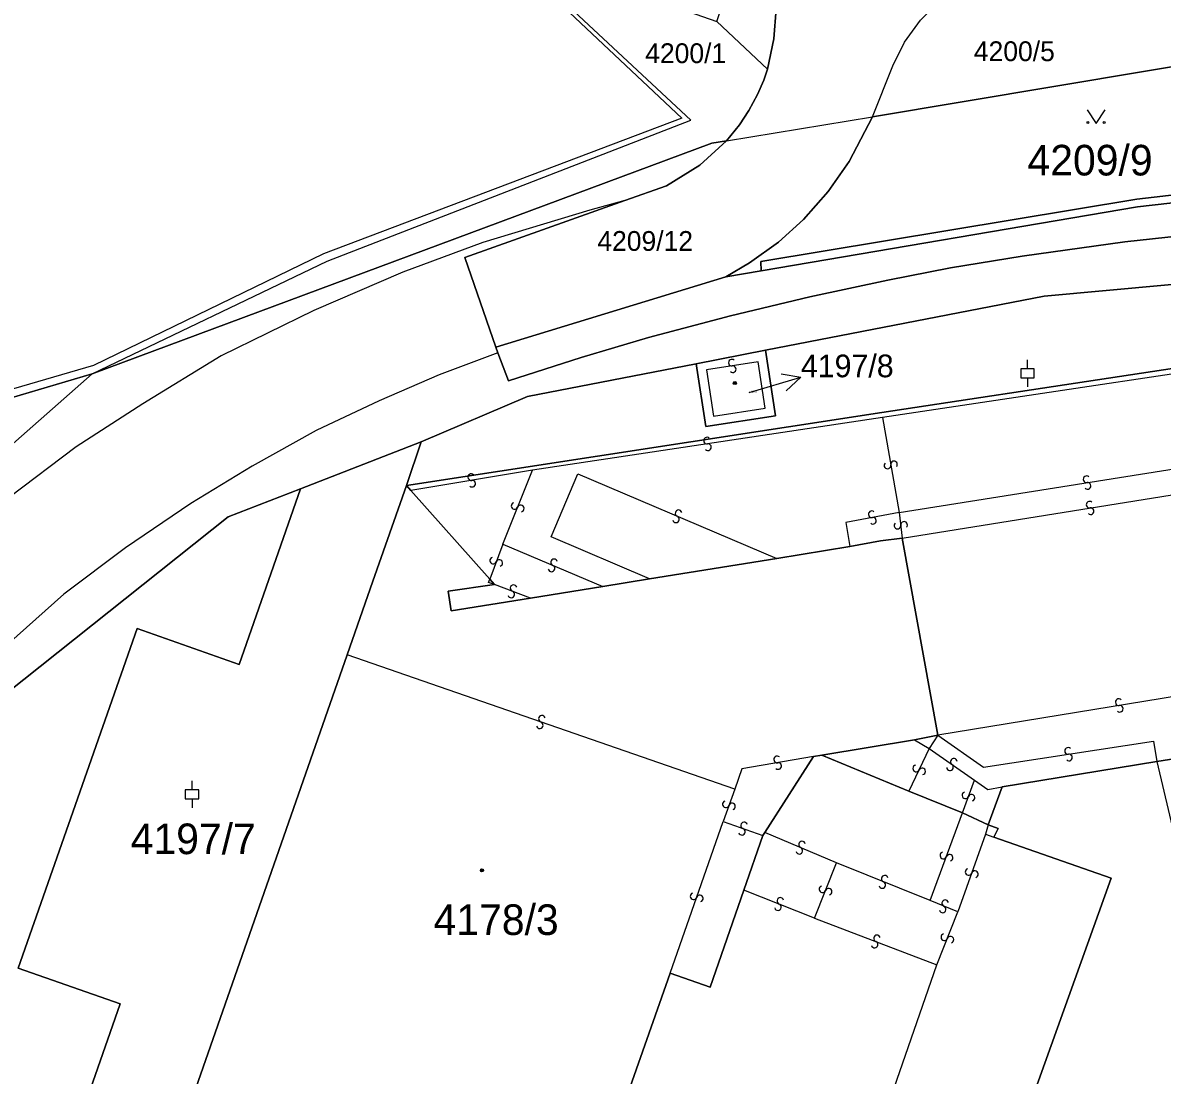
# Model space of a CAD drawing. Extents: x -598233 to -596890, y -1157848 to -1156431.
# Drawn here: x -598191.1 to -598127.8, y -1157310.3 to -1157251.8 of the extents above; entities that cross this region are included whole.
import ezdxf

# ---------------------------------------------------------------- set-up
doc = ezdxf.new("R2010")
doc.units = 0
for name, color, linetype in [('Level 1', 7, 'Continuous'), ('Level 13', 7, 'Continuous'), ('Level 3', 7, 'Continuous'), ('Level 4', 7, 'Continuous'), ('Level 5', 7, 'Continuous'), ('Level 57', 7, 'Continuous'), ('Level 60', 7, 'Continuous'), ('Vrstva 60', 7, 'Continuous')]:
    doc.layers.add(name, color=color, linetype=linetype)

msp = doc.modelspace()

# ---------------------------------------------------------------- linework, layer by layer
at = {"layer": 'Level 1'}
for points in [[(-598149.69, -1157254.39), (-598149.33, -1157252.71), (-598149.21, -1157251.05), (-598149.37, -1157249.25), (-598149.7, -1157248), (-598150.25, -1157246.52), (-598151.06, -1157245.13), (-598151.92, -1157244.02), (-598152.77, -1157243.18), (-598173.55, -1157234.84), (-598190.16, -1157226.99)], [(-598187.2, -1157271.32), (-598174.15, -1157265.06), (-598153.95, -1157257.22), (-598164.22, -1157247.64)], [(-598143.85, -1157257.04), (-598142.73, -1157254.22), (-598142.08, -1157252.9), (-598141.18, -1157251.67), (-598140.28, -1157250.79), (-598139.36, -1157250.17), (-598138.68, -1157249.79), (-598137.32, -1157249.29), (-598136.19, -1157249.06), (-598135.06, -1157248.99), (-598133.66, -1157249.17), (-598125.66, -1157251.24), (-598118.5, -1157252.81)], [(-598152.51, -1157251.75), (-598149.69, -1157254.39)], [(-598118.5, -1157252.81), (-598143.85, -1157257.04)], [(-598151.97, -1157258.37), (-598151.24, -1157257.49), (-598150.73, -1157256.7), (-598150.25, -1157255.81), (-598149.89, -1157255.01), (-598149.69, -1157254.39)], [(-598152.01, -1157265.93), (-598150.69, -1157265.16), (-598149.08, -1157264), (-598147.68, -1157262.74), (-598146.31, -1157261.19), (-598145.14, -1157259.53), (-598143.85, -1157257.04)], [(-598151.97, -1157258.37), (-598143.85, -1157257.04)], [(-598187.2, -1157271.32), (-598152.77, -1157258.5), (-598151.97, -1157258.37)], [(-598151.97, -1157258.37), (-598153.44, -1157259.73), (-598155.3, -1157260.88), (-598157.62, -1157261.7)], [(-598091.01, -1157261.19), (-598095.04, -1157261.79), (-598095.68, -1157261.88), (-598096.44, -1157261.92), (-598097.38, -1157261.87), (-598098.53, -1157261.7), (-598099.28, -1157261.5), (-598100.25, -1157261.16), (-598101.28, -1157260.65), (-598101.91, -1157260.25), (-598102.36, -1157259.96), (-598102.85, -1157259.69), (-598103.29, -1157259.49), (-598103.78, -1157259.31), (-598104.28, -1157259.16), (-598104.96, -1157259.02), (-598105.57, -1157258.96), (-598106.11, -1157258.95), (-598129.16, -1157261.61), (-598150.06, -1157265.08), (-598150.03, -1157265.6)], [(-598150.03, -1157265.6), (-598129.12, -1157262.05), (-598106.09, -1157259.44), (-598105.56, -1157259.4), (-598105.02, -1157259.41), (-598104.36, -1157259.51), (-598103.91, -1157259.63), (-598103.45, -1157259.81), (-598103.01, -1157260.02), (-598102.55, -1157260.32), (-598102.13, -1157260.66), (-598101.24, -1157261.18), (-598100.32, -1157261.6), (-598099.43, -1157261.91), (-598098.56, -1157262.13), (-598097.56, -1157262.29), (-598096.56, -1157262.34)], [(-598164.66, -1157270.16), (-598164.08, -1157271.7), (-598160.03, -1157270.42), (-598156.29, -1157269.31), (-598151.74, -1157268.1), (-598147.34, -1157267.04), (-598143, -1157266.11), (-598139.52, -1157265.44), (-598135.54, -1157264.78), (-598129.83, -1157263.98), (-598124.53, -1157263.42), (-598105.61, -1157261.14), (-598105.18, -1157261.19), (-598104.73, -1157261.28), (-598104.19, -1157261.44), (-598103.72, -1157261.63), (-598103.28, -1157261.86), (-598102.9, -1157262.1), (-598102.26, -1157262.49), (-598101.58, -1157262.84), (-598100.75, -1157263.2)], [(-598164.78, -1157269.84), (-598166.5, -1157264.86), (-598157.62, -1157261.7)], [(-598149.8, -1157270.01), (-598134.32, -1157267.01), (-598106.96, -1157264.5), (-598100.75, -1157263.2)], [(-598169.74, -1157277.53), (-598143.34, -1157273.47), (-598090.52, -1157265.46)], [(-598152.01, -1157265.93), (-598150.03, -1157265.6)], [(-598164.78, -1157269.84), (-598152.01, -1157265.93)], [(-598164.78, -1157269.84), (-598164.66, -1157270.16)], [(-598153.64, -1157270.76), (-598153.11, -1157274.24), (-598149.25, -1157273.65), (-598149.8, -1157270.01)], [(-598153.64, -1157270.76), (-598149.8, -1157270.01)], [(-598168.93, -1157275.09), (-598163.02, -1157272.58), (-598153.64, -1157270.76)], [(-598222.53, -1157286.53), (-598199.23, -1157274.88), (-598187.2, -1157271.32)], [(-598187.2, -1157271.32), (-598198.85, -1157281.57), (-598207.22, -1157294.64), (-598212.32, -1157325.37), (-598215.73, -1157332.34), (-598217.64, -1157334.5)], [(-598175.63, -1157277.7), (-598168.93, -1157275.09)], [(-598169.74, -1157277.53), (-598168.93, -1157275.09)], [(-598201.83, -1157327.25), (-598201.51, -1157325.8), (-598201.2, -1157322.93), (-598198.29, -1157301.45), (-598192.93, -1157289.82), (-598179.65, -1157279.26), (-598175.63, -1157277.7)], [(-598175.63, -1157277.7), (-598179.04, -1157287.46), (-598184.71, -1157285.46), (-598191.32, -1157304.34), (-598185.65, -1157306.32), (-598194.51, -1157331.62)], [(-598169.74, -1157277.53), (-598171.61, -1157282.83), (-598173.04, -1157286.93)], [(-598169.74, -1157277.53), (-598169.5, -1157277.8)], [(-598169.5, -1157277.8), (-598165.12, -1157282.73)], [(-598149.16, -1157281.57), (-598145.11, -1157280.92)], [(-598142.2, -1157280.45), (-598143.4, -1157280.59), (-598145.11, -1157280.92)], [(-598140.22, -1157291.39), (-598142.2, -1157280.45)], [(-598156.24, -1157282.71), (-598149.16, -1157281.57)], [(-598165.12, -1157282.73), (-598164.86, -1157283.02)], [(-598158.84, -1157283.13), (-598156.24, -1157282.71)], [(-598164.86, -1157283.02), (-598167.42, -1157283.4), (-598167.26, -1157284.49), (-598162.86, -1157283.78)], [(-598162.86, -1157283.78), (-598158.84, -1157283.13)], [(-598181.86, -1157312.17), (-598173.04, -1157286.93)], [(-598146.67, -1157292.5), (-598141.52, -1157291.65)], [(-598141.52, -1157291.65), (-598140.22, -1157291.39)], [(-598121.84, -1157291.88), (-598128.05, -1157292.86)], [(-598149.83, -1157296.79), (-598147.13, -1157292.58)], [(-598147.13, -1157292.58), (-598146.67, -1157292.5)], [(-598141.83, -1157294.5), (-598146.67, -1157292.5)], [(-598128.05, -1157292.86), (-598136.64, -1157294.27)], [(-598136.64, -1157294.27), (-598137.43, -1157296.38)], [(-598141.83, -1157294.5), (-598138.85, -1157295.71)], [(-598138.85, -1157295.71), (-598137.43, -1157296.38)], [(-598149.94, -1157296.96), (-598149.83, -1157296.79)], [(-598137.43, -1157296.38), (-598136.87, -1157296.58), (-598137.11, -1157297.05)], [(-598151, -1157300), (-598149.94, -1157296.96)], [(-598137.11, -1157297.05), (-598130.59, -1157299.34), (-598139.27, -1157323.56)], [(-598155.1, -1157304.61), (-598152.88, -1157305.39), (-598151, -1157300)], [(-598159.1, -1157315.99), (-598155.1, -1157304.61)]]:
    msp.add_lwpolyline(points, dxfattribs=at)
at = {"layer": 'Level 13'}
for centre, start, end in [((-598151.667, -1157270.698), 45.87443, 278.46443), ((-598151.614, -1157271.063), 226.08889, 98.18689), ((-598153.047, -1157275.028), 45.72505, 278.31505), ((-598152.994, -1157275.393), 225.93951, 98.03751), ((-598143.021, -1157276.411), 137.16626, 9.75626), ((-598142.658, -1157276.35), 317.38071, 189.47871), ((-598166.149, -1157277.058), 46.5793, 279.1693), ((-598166.091, -1157277.422), 226.79376, 98.89175), ((-598131.957, -1157277.178), 46.40735, 278.50535), ((-598131.902, -1157277.542), 226.19289, 98.78289), ((-598163.741, -1157278.66), 105.49925, 337.59725), ((-598131.788, -1157278.588), 46.48762, 278.58562), ((-598163.399, -1157278.799), 285.2848, 157.8748), ((-598154.626, -1157279.061), 14.41194, 246.50993), ((-598143.893, -1157279.119), 47.83616, 280.42616), ((-598131.732, -1157278.952), 226.27317, 98.86317), ((-598154.773, -1157279.399), 194.19748, 66.78748), ((-598143.828, -1157279.482), 228.05062, 100.14861), ((-598142.463, -1157279.751), 133.93784, 6.52784), ((-598142.097, -1157279.71), 314.1523, 186.2503), ((-598164.932, -1157281.695), 106.79668, 339.38668), ((-598164.588, -1157281.826), 287.01113, 159.10913), ((-598161.547, -1157281.791), 14.54829, 246.64629), ((-598161.692, -1157282.129), 194.33384, 66.92384), ((-598163.927, -1157283.572), 196.56594, 68.66394), ((-598163.794, -1157283.228), 16.35149, 248.94149), ((-598130.169, -1157289.558), 46.45008, 279.04008), ((-598130.112, -1157289.922), 226.66453, 98.76253), ((-598162.219, -1157290.486), 18.04742, 250.63742), ((-598162.342, -1157290.834), 198.26188, 70.35988), ((-598132.986, -1157292.267), 46.03687, 278.13487), ((-598132.933, -1157292.632), 225.82241, 98.41241), ((-598149.151, -1157292.738), 46.96954, 279.55954), ((-598149.09, -1157293.102), 227.18399, 99.28199), ((-598141.426, -1157293.24), 101.57255, 334.16255), ((-598139.546, -1157293.171), 182.38045, 54.97045), ((-598139.333, -1157292.869), 2.5949, 234.6929), ((-598141.094, -1157293.401), 281.787, 153.885), ((-598138.692, -1157294.735), 107.16246, 339.26046), ((-598138.348, -1157294.864), 286.94801, 159.53801), ((-598152.003, -1157295.228), 107.58515, 340.17515), ((-598151.657, -1157295.353), 287.79961, 159.89761), ((-598150.988, -1157296.406), 18.16356, 250.26156), ((-598151.111, -1157296.754), 197.94911, 70.53911), ((-598147.767, -1157297.471), 14.02922, 246.61922), ((-598147.914, -1157297.809), 194.24368, 66.34168), ((-598139.913, -1157298.075), 107.1915, 339.2895), ((-598139.568, -1157298.204), 286.97705, 159.56705), ((-598143.171, -1157299.369), 15.30001, 247.89001), ((-598138.513, -1157298.987), 107.53807, 340.12807), ((-598138.167, -1157299.114), 287.75252, 159.85052), ((-598146.631, -1157299.95), 105.63592, 337.73392), ((-598146.289, -1157300.089), 285.42146, 158.01146), ((-598143.31, -1157299.711), 195.51446, 67.61246), ((-598153.793, -1157300.337), 108.0645, 340.1625), ((-598153.447, -1157300.462), 287.85005, 160.44005), ((-598148.972, -1157300.599), 15.6339, 248.2239), ((-598139.809, -1157300.73), 14.77814, 247.36814), ((-598149.109, -1157300.941), 195.84836, 67.94635), ((-598139.952, -1157301.07), 194.9926, 67.09059), ((-598143.603, -1157302.678), 16.44823, 248.54623), ((-598139.861, -1157302.611), 105.84063, 337.93863), ((-598139.519, -1157302.748), 285.62618, 158.21618), ((-598143.736, -1157303.022), 196.23378, 68.82378)]:
    msp.add_arc(centre, 0.184, start, end, dxfattribs=at)
at = {"layer": 'Level 3'}
for points in [[(-598164.75, -1157247.42), (-598154.45, -1157257.12), (-598174.35, -1157264.65), (-598187.13, -1157270.85), (-598199.47, -1157274.44), (-598222.74, -1157286.02)], [(-598157.62, -1157261.7), (-598159.55, -1157262.22), (-598165.51, -1157264.03), (-598169.94, -1157265.67), (-598174.9, -1157267.8), (-598180.05, -1157270.32), (-598184.4, -1157272.98), (-598188.1, -1157275.38), (-598191.83, -1157278.19), (-598195.58, -1157281.49), (-598198.91, -1157284.86), (-598201.22, -1157287.92), (-598203.65, -1157292.32), (-598205.11, -1157296.35), (-598206.19, -1157300.79), (-598209.14, -1157321.63), (-598210.7, -1157326.07), (-598211.71, -1157328.93), (-598214.02, -1157332.37), (-598218.17, -1157336.41), (-598220.79, -1157338.42), (-598224.43, -1157339.44), (-598227.48, -1157338.7)], [(-598090.43, -1157265.82), (-598143.3, -1157273.75)], [(-598164.66, -1157270.16), (-598167.92, -1157271.38), (-598171.27, -1157272.82), (-598174.77, -1157274.46), (-598178.31, -1157276.44), (-598181.72, -1157278.53), (-598185.35, -1157280.98), (-598188.78, -1157283.56), (-598191.9, -1157286.34), (-598194.3, -1157288.93), (-598197.19, -1157293.15), (-598199.36, -1157298.01), (-598200.56, -1157302.25), (-598202.71, -1157321.99), (-598203.43, -1157325.24)], [(-598153.08, -1157271.1), (-598152.69, -1157273.67), (-598149.82, -1157273.23), (-598150.21, -1157270.66), (-598153.08, -1157271.1)], [(-598143.3, -1157273.75), (-598162.75, -1157276.68)], [(-598143.3, -1157273.75), (-598142.37, -1157279.02)], [(-598142.37, -1157279.02), (-598121.49, -1157275.7)], [(-598162.75, -1157276.68), (-598169.5, -1157277.8)], [(-598164.4, -1157280.79), (-598162.75, -1157276.68)], [(-598156.24, -1157282.71), (-598161.7, -1157280.38), (-598160.23, -1157276.88), (-598149.16, -1157281.57)], [(-598142.2, -1157280.45), (-598121.32, -1157277.1)], [(-598142.37, -1157279.02), (-598145.34, -1157279.58), (-598145.11, -1157280.92)], [(-598142.37, -1157279.02), (-598142.2, -1157280.45)], [(-598164.4, -1157280.79), (-598165.12, -1157282.73)], [(-598164.4, -1157280.79), (-598158.84, -1157283.13)], [(-598164.86, -1157283.02), (-598165.19, -1157282.91), (-598165.12, -1157282.73)], [(-598162.86, -1157283.78), (-598164.86, -1157283.02)], [(-598151.51, -1157294.39), (-598173.04, -1157286.93)], [(-598120.05, -1157288.09), (-598140.22, -1157291.39)], [(-598141.52, -1157291.65), (-598140.7, -1157292.14)], [(-598140.22, -1157291.39), (-598140.7, -1157292.14)], [(-598140.22, -1157291.39), (-598137.68, -1157293.17), (-598128.23, -1157291.73), (-598128.05, -1157292.86)], [(-598140.7, -1157292.14), (-598141.83, -1157294.5)], [(-598140.7, -1157292.14), (-598138.18, -1157293.89)], [(-598147.13, -1157292.58), (-598151.12, -1157293.27), (-598151.51, -1157294.39)], [(-598128.05, -1157292.86), (-598126.25, -1157300.46), (-598123.95, -1157302.55), (-598121.19, -1157304.41), (-598118.49, -1157305.64), (-598116.16, -1157306.37)], [(-598138.85, -1157295.71), (-598138.18, -1157293.89)], [(-598138.18, -1157293.89), (-598137.44, -1157294.41), (-598136.64, -1157294.27)], [(-598151.51, -1157294.39), (-598152.15, -1157296.19)], [(-598155.1, -1157304.61), (-598152.15, -1157296.19)], [(-598152.15, -1157296.19), (-598149.94, -1157296.96)], [(-598140.64, -1157300.58), (-598138.85, -1157295.71)], [(-598145.85, -1157298.49), (-598149.83, -1157296.79)], [(-598137.43, -1157296.38), (-598137.57, -1157296.89)], [(-598137.57, -1157296.89), (-598139.11, -1157301.21)], [(-598137.57, -1157296.89), (-598137.11, -1157297.05)], [(-598147.07, -1157301.55), (-598145.85, -1157298.49)], [(-598140.64, -1157300.58), (-598145.85, -1157298.49)], [(-598147.07, -1157301.55), (-598151, -1157300)], [(-598139.11, -1157301.21), (-598140.64, -1157300.58)], [(-598140.27, -1157304.15), (-598139.11, -1157301.21)], [(-598147.07, -1157301.55), (-598140.27, -1157304.15)], [(-598145.97, -1157320.54), (-598140.27, -1157304.15)]]:
    msp.add_lwpolyline(points, dxfattribs=at)
at = {"layer": 'Level 5'}
for p, q in [((-598135.24, -1157271.05), (-598135.24, -1157270.551)), ((-598135.24, -1157271.55), (-598135.24, -1157272.049)), ((-598181.66, -1157294.43), (-598181.66, -1157293.931)), ((-598181.66, -1157294.93), (-598181.66, -1157295.429))]:
    msp.add_line(p, q, dxfattribs=at)
msp.add_lwpolyline([(-598131.931, -1157256.66), (-598131.43, -1157257.41), (-598130.93, -1157256.66)], dxfattribs=at)
for points in [[(-598135.615, -1157271.55), (-598134.865, -1157271.55), (-598134.865, -1157271.05), (-598135.615, -1157271.05)], [(-598182.035, -1157294.93), (-598181.285, -1157294.93), (-598181.285, -1157294.43), (-598182.035, -1157294.43)]]:
    msp.add_lwpolyline(points, close=True, dxfattribs=at)
for centre, radius in [((-598131.88, -1157257.36), 0.05), ((-598130.981, -1157257.36), 0.05), ((-598151.5, -1157271.83), 0.09), ((-598151.5, -1157271.83), 0.0521), ((-598165.55, -1157298.9), 0.09), ((-598165.55, -1157298.9), 0.0521)]:
    msp.add_circle(centre, radius, dxfattribs=at)
at = {"layer": 'Level 57'}
for p, q in [((-598150.707, -1157272.359), (-598147.83, -1157271.51)), ((-598150.71, -1157272.36), (-598150.707, -1157272.359))]:
    msp.add_line(p, q, dxfattribs=at)
msp.add_lwpolyline([(-598148.93, -1157271.313), (-598147.83, -1157271.51), (-598148.647, -1157272.272)], dxfattribs=at)
at = {"layer": 'Level 60'}
for points in [[(-598175.33, -1157237.16), (-598190.16, -1157226.99), (-598173.55, -1157234.84), (-598152.77, -1157243.18), (-598151.92, -1157244.02), (-598151.06, -1157245.13), (-598150.25, -1157246.52), (-598149.7, -1157248), (-598149.37, -1157249.25), (-598149.21, -1157251.05), (-598149.33, -1157252.71), (-598149.69, -1157254.39), (-598152.51, -1157251.75), (-598152.23, -1157250.92), (-598165.83, -1157246.1), (-598170.16, -1157242.03), (-598170.91, -1157241.32)], [(-598152.77, -1157258.5), (-598187.2, -1157271.32), (-598174.15, -1157265.06), (-598153.95, -1157257.22), (-598164.22, -1157247.64), (-598152.51, -1157251.75), (-598149.69, -1157254.39), (-598149.89, -1157255.01), (-598150.25, -1157255.81), (-598150.73, -1157256.7), (-598151.24, -1157257.49), (-598151.97, -1157258.37)], [(-598118.5, -1157252.81), (-598143.85, -1157257.04), (-598142.73, -1157254.22), (-598142.08, -1157252.9), (-598141.18, -1157251.67), (-598140.28, -1157250.79), (-598139.36, -1157250.17), (-598138.68, -1157249.79), (-598137.32, -1157249.29), (-598136.19, -1157249.06), (-598135.06, -1157248.99), (-598133.66, -1157249.17), (-598125.66, -1157251.24)], [(-598153.44, -1157259.73), (-598151.97, -1157258.37), (-598143.85, -1157257.04), (-598145.14, -1157259.53), (-598146.31, -1157261.19), (-598147.68, -1157262.74), (-598149.08, -1157264), (-598150.69, -1157265.16), (-598152.01, -1157265.93), (-598164.78, -1157269.84), (-598166.5, -1157264.86), (-598157.62, -1157261.7), (-598155.3, -1157260.88)], [(-598153.11, -1157274.24), (-598153.64, -1157270.76), (-598149.8, -1157270.01), (-598149.25, -1157273.65)], [(-598188.09, -1157330.23), (-598189.15, -1157333.03), (-598194.51, -1157331.62), (-598185.65, -1157306.32), (-598191.32, -1157304.34), (-598184.71, -1157285.46), (-598179.04, -1157287.46), (-598175.63, -1157277.7), (-598168.93, -1157275.09), (-598169.74, -1157277.53), (-598171.61, -1157282.83), (-598173.04, -1157286.93), (-598181.86, -1157312.17), (-598182.66, -1157314.45), (-598184.25, -1157319)]]:
    msp.add_lwpolyline(points, close=True, dxfattribs=at)
for points in [[(-598106.11, -1157258.95), (-598129.16, -1157261.61), (-598150.06, -1157265.08), (-598150.03, -1157265.6), (-598152.01, -1157265.93), (-598150.69, -1157265.16), (-598149.08, -1157264), (-598147.68, -1157262.74), (-598146.31, -1157261.19), (-598145.14, -1157259.53), (-598143.85, -1157257.04), (-598118.5, -1157252.81)], [(-598139.27, -1157323.56), (-598130.59, -1157299.34), (-598137.11, -1157297.05), (-598136.87, -1157296.58), (-598137.43, -1157296.38), (-598136.64, -1157294.27), (-598128.05, -1157292.86), (-598121.84, -1157291.88), (-598117.43, -1157291.19), (-598114.91, -1157290.72), (-598109.76, -1157289.98), (-598098.22, -1157288.19), (-598096.97, -1157288.02), (-598085.85, -1157286.21), (-598081.68, -1157281.38), (-598080.95, -1157280.5), (-598079.05, -1157278.25), (-598081.24, -1157264.42), (-598081.31, -1157264.11), (-598066.55, -1157261.85), (-598059.41, -1157256.94), (-598058.57, -1157256.91), (-598041.35, -1157257.8), (-598024.96, -1157254.01)], [(-598212.32, -1157325.37), (-598207.22, -1157294.64), (-598198.85, -1157281.57), (-598187.2, -1157271.32), (-598152.77, -1157258.5), (-598151.97, -1157258.37), (-598153.44, -1157259.73), (-598155.3, -1157260.88), (-598157.62, -1157261.7), (-598166.5, -1157264.86), (-598164.78, -1157269.84), (-598164.66, -1157270.16), (-598164.08, -1157271.7), (-598160.03, -1157270.42), (-598156.29, -1157269.31), (-598151.74, -1157268.1), (-598147.34, -1157267.04), (-598143, -1157266.11), (-598139.52, -1157265.44), (-598135.54, -1157264.78), (-598129.83, -1157263.98), (-598124.53, -1157263.42)], [(-598124.53, -1157263.42), (-598129.83, -1157263.98), (-598135.54, -1157264.78), (-598139.52, -1157265.44), (-598143, -1157266.11), (-598147.34, -1157267.04), (-598151.74, -1157268.1), (-598156.29, -1157269.31), (-598160.03, -1157270.42), (-598164.08, -1157271.7), (-598164.66, -1157270.16), (-598164.78, -1157269.84), (-598152.01, -1157265.93), (-598150.03, -1157265.6), (-598129.12, -1157262.05), (-598106.09, -1157259.44)], [(-598106.09, -1157259.44), (-598129.12, -1157262.05), (-598150.03, -1157265.6), (-598150.06, -1157265.08), (-598129.16, -1157261.61), (-598106.11, -1157258.95)], [(-598106.96, -1157264.5), (-598134.32, -1157267.01), (-598149.8, -1157270.01), (-598153.64, -1157270.76), (-598163.02, -1157272.58), (-598168.93, -1157275.09), (-598175.63, -1157277.7), (-598179.65, -1157279.26), (-598192.93, -1157289.82), (-598198.29, -1157301.45), (-598201.2, -1157322.93)], [(-598090.52, -1157265.46), (-598143.34, -1157273.47), (-598169.74, -1157277.53), (-598168.93, -1157275.09), (-598163.02, -1157272.58), (-598153.64, -1157270.76), (-598153.11, -1157274.24), (-598149.25, -1157273.65), (-598149.8, -1157270.01), (-598134.32, -1157267.01), (-598106.96, -1157264.5)], [(-598121.84, -1157291.88), (-598128.05, -1157292.86), (-598136.64, -1157294.27), (-598137.43, -1157296.38), (-598138.85, -1157295.71), (-598141.83, -1157294.5), (-598146.67, -1157292.5), (-598141.52, -1157291.65), (-598140.22, -1157291.39), (-598142.2, -1157280.45), (-598143.4, -1157280.59), (-598145.11, -1157280.92), (-598149.16, -1157281.57), (-598156.24, -1157282.71), (-598158.84, -1157283.13), (-598162.86, -1157283.78), (-598167.26, -1157284.49), (-598167.42, -1157283.4), (-598164.86, -1157283.02), (-598165.12, -1157282.73), (-598169.5, -1157277.8), (-598169.74, -1157277.53), (-598143.34, -1157273.47), (-598090.52, -1157265.46)], [(-598201.2, -1157322.93), (-598198.29, -1157301.45), (-598192.93, -1157289.82), (-598179.65, -1157279.26), (-598175.63, -1157277.7), (-598179.04, -1157287.46), (-598184.71, -1157285.46), (-598191.32, -1157304.34), (-598185.65, -1157306.32), (-598194.51, -1157331.62)], [(-598181.86, -1157312.17), (-598173.04, -1157286.93), (-598171.61, -1157282.83), (-598169.74, -1157277.53), (-598169.5, -1157277.8), (-598165.12, -1157282.73), (-598164.86, -1157283.02), (-598167.42, -1157283.4), (-598167.26, -1157284.49), (-598162.86, -1157283.78), (-598158.84, -1157283.13), (-598156.24, -1157282.71), (-598149.16, -1157281.57), (-598145.11, -1157280.92), (-598143.4, -1157280.59), (-598142.2, -1157280.45), (-598140.22, -1157291.39), (-598141.52, -1157291.65), (-598146.67, -1157292.5), (-598147.13, -1157292.58), (-598149.83, -1157296.79), (-598149.94, -1157296.96), (-598151, -1157300), (-598152.88, -1157305.39), (-598155.1, -1157304.61), (-598159.1, -1157315.99)], [(-598159.1, -1157315.99), (-598155.1, -1157304.61), (-598152.88, -1157305.39), (-598151, -1157300), (-598149.94, -1157296.96), (-598149.83, -1157296.79), (-598147.13, -1157292.58), (-598146.67, -1157292.5), (-598141.83, -1157294.5), (-598138.85, -1157295.71), (-598137.43, -1157296.38), (-598136.87, -1157296.58), (-598137.11, -1157297.05), (-598130.59, -1157299.34), (-598139.27, -1157323.56)]]:
    msp.add_lwpolyline(points, dxfattribs=at)
at = {"layer": 'Vrstva 60'}
for points in [[(-598229.81, -1157251.12), (-598228.72, -1157253.69), (-598226.93, -1157252.92), (-598223.91, -1157259.67), (-598232, -1157263.13), (-598232.89, -1157263.537), (-598232.89, -1157266.73), (-598231.44, -1157269.83), (-598230.37, -1157272.18), (-598225.06, -1157283.77), (-598223.99, -1157283.29), (-598222.74, -1157286.02), (-598222.53, -1157286.53), (-598199.23, -1157274.88), (-598187.2, -1157271.32), (-598174.15, -1157265.06), (-598153.95, -1157257.22), (-598164.22, -1157247.64)], [(-598149.21, -1157251.05), (-598149.33, -1157252.71), (-598149.69, -1157254.39), (-598149.89, -1157255.01), (-598150.25, -1157255.81), (-598150.73, -1157256.7), (-598151.24, -1157257.49), (-598151.97, -1157258.37), (-598143.85, -1157257.04), (-598142.73, -1157254.22), (-598142.08, -1157252.9), (-598141.18, -1157251.67)]]:
    msp.add_lwpolyline(points, dxfattribs=at)
msp.add_lwpolyline([(-598232.89, -1157291.217), (-598232.89, -1157315.365), (-598232.7, -1157316.21), (-598228.05, -1157314.97), (-598226.36, -1157322.25), (-598230.98, -1157323.23), (-598228.66, -1157333.23), (-598227.87, -1157335.63), (-598225.25, -1157330.98), (-598220.84, -1157333.56), (-598217.64, -1157334.5), (-598215.73, -1157332.34), (-598212.32, -1157325.37), (-598207.22, -1157294.64), (-598198.85, -1157281.57), (-598187.2, -1157271.32), (-598199.23, -1157274.88), (-598222.53, -1157286.53)], close=True, dxfattribs=at)

# ---------------------------------------------------------------- texts
at = {"layer": 'Level 4'}
for s, height, p in [('4200/1', 1.1, (-598156.48, -1157254.06)), ('4200/5', 1.1, (-598138.22, -1157253.95)), ('4209/9', 1.7, (-598135.24, -1157260.3)), ('4209/12', 1.1, (-598159.14, -1157264.49)), ('4197/8', 0.1, (-598150.71, -1157272.36)), ('4197/7', 1.7, (-598185.07, -1157298)), ('4178/3', 1.7, (-598168.24, -1157302.49))]:
    msp.add_text(s, height=height, dxfattribs=at).set_placement(p)
at = {"layer": 'Level 57'}
msp.add_text('4197/8', height=1.26, dxfattribs=at).set_placement((-598147.83, -1157271.51))

doc.saveas('drawing.dxf')
